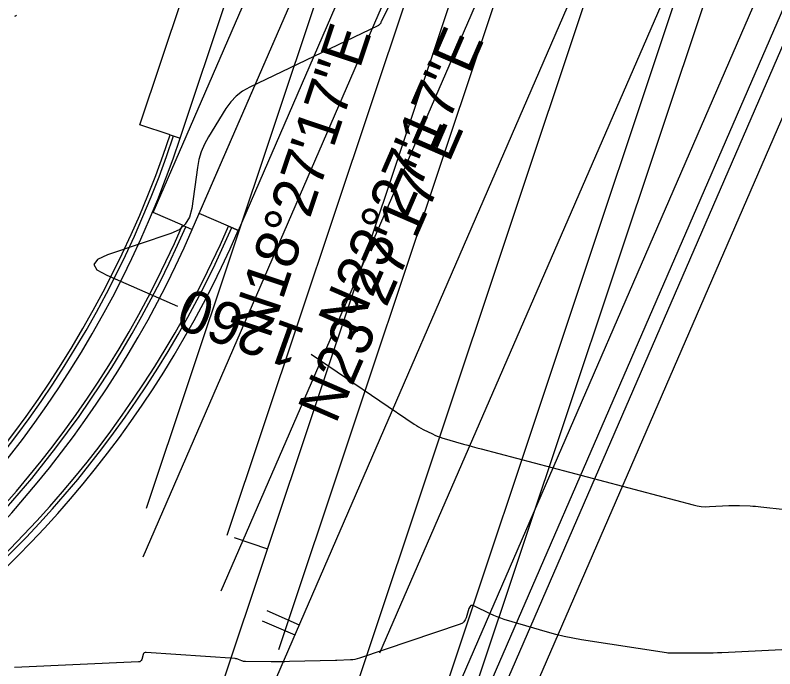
# Model space of a CAD drawing. Extents: x 658976 to 668726, y 639543 to 647196.
# Drawn here: x 661822.5 to 661929.6, y 642546.3 to 642638.5 of the extents above; entities that cross this region are included whole.
import ezdxf

# ---------------------------------------------------------------- set-up
doc = ezdxf.new("R2010")
doc.units = 0
for name, color, linetype in [('Ex_Contour Labels', 7, 'Continuous'), ('Ex_Major Contours', 7, 'Continuous'), ('Ex_Minor Contours', 7, 'Continuous'), ('R_Ramp 15 Degree_Min Ls', 7, 'Continuous'), ('R_Ramp 20 Degree Des Ls', 7, 'Continuous'), ('R_Ramp 20 Degree Des Ls Annot', 7, 'Continuous'), ('R_Ramp 20 Degree Existing Ramp', 7, 'Continuous'), ('R_Ramp 20 Degree_Min Ls', 7, 'Continuous')]:
    doc.layers.add(name, color=color, linetype=linetype)

msp = doc.modelspace()

# ---------------------------------------------------------------- linework, layer by layer
at = {"layer": 'Ex_Major Contours'}
for points in [[(661876.4, 642642.25), (661874.12, 642637.53), (661874.11, 642637.52), (661874.11, 642637.52), (661874.11, 642637.51), (661874.1, 642637.51), (661874.08, 642637.48), (661874.08, 642637.48), (661874.08, 642637.47), (661874.08, 642637.47), (661874.08, 642637.46), (661874.08, 642637.37), (661874.08, 642637.36), (661874.08, 642637.34), (661874.07, 642637.33), (661874.06, 642637.32), (661873.82, 642637.1), (661873.78, 642637.07), (661873.73, 642637.03), (661873.68, 642637), (661873.63, 642636.98), (661855.59, 642628.31), (661854.58, 642627.74), (661853.69, 642627.05), (661852.91, 642626.23), (661852.24, 642625.29), (661849.77, 642621.3), (661849.21, 642620.28), (661848.77, 642619.22), (661848.44, 642618.12), (661848.22, 642616.98), (661847.43, 642611.23), (661847.11, 642610), (661846.51, 642609), (661845.64, 642608.22), (661844.49, 642607.68), (661835.56, 642604.69), (661834.12, 642604.03), (661833.62, 642603.33), (661834.06, 642602.59), (661835.44, 642601.8), (661845.44, 642597.47)], [(661822.48, 642638.32), (661822.61, 642638.39), (661822.75, 642638.46)], [(661864.25, 642590.69), (661878.77, 642580.81), (661879.08, 642580.61), (661879.39, 642580.43), (661879.7, 642580.25), (661880.03, 642580.08), (661881.33, 642579.44), (661881.66, 642579.28), (661881.99, 642579.14), (661882.34, 642579.02), (661882.68, 642578.91), (661885.71, 642578.02), (661886.33, 642577.84), (661886.95, 642577.66), (661887.58, 642577.49), (661888.2, 642577.32), (661918.08, 642569.43), (661918.64, 642569.3), (661919.21, 642569.22), (661919.79, 642569.19), (661920.37, 642569.2), (661923.1, 642569.35), (661923.48, 642569.36), (661923.86, 642569.37), (661924.24, 642569.37), (661924.61, 642569.36), (661926.12, 642569.3), (661926.5, 642569.28), (661926.88, 642569.26), (661927.25, 642569.23), (661927.63, 642569.19), (661931.06, 642568.81)]]:
    msp.add_lwpolyline(points, dxfattribs=at)
at = {"layer": 'Ex_Minor Contours'}
msp.add_lwpolyline([(661933.42, 642549.15), (661922.12, 642548.6), (661921.51, 642548.58), (661920.89, 642548.56), (661920.28, 642548.55), (661919.67, 642548.54), (661916.01, 642548.54), (661915.99, 642548.54), (661915.96, 642548.54), (661915.95, 642548.54), (661914.98, 642548.54), (661914.82, 642548.54), (661914.66, 642548.55), (661914.5, 642548.56), (661914.34, 642548.58), (661902.35, 642550.44), (661901.14, 642550.65), (661899.93, 642550.9), (661898.74, 642551.19), (661897.55, 642551.52), (661891.46, 642553.31), (661890.96, 642553.47), (661890.46, 642553.65), (661889.98, 642553.85), (661889.5, 642554.08), (661887.28, 642555.17), (661887, 642555.27), (661886.77, 642555.24), (661886.6, 642555.09), (661886.48, 642554.82), (661886.1, 642553.52), (661885.97, 642553.22), (661885.79, 642552.97), (661885.56, 642552.78), (661885.26, 642552.65), (661871.06, 642547.83), (661870.75, 642547.73), (661870.43, 642547.66), (661870.11, 642547.62), (661869.78, 642547.59), (661867.85, 642547.52), (661867.83, 642547.52), (661867.82, 642547.52), (661867.8, 642547.52), (661867.79, 642547.52), (661867.73, 642547.52), (661867.71, 642547.51), (661867.7, 642547.51), (661867.68, 642547.51), (661867.67, 642547.51), (661861.19, 642547.35), (661860.54, 642547.34), (661859.89, 642547.33), (661859.25, 642547.32), (661858.6, 642547.32), (661854.98, 642547.35), (661854.86, 642547.35), (661854.73, 642547.37), (661854.61, 642547.4), (661854.49, 642547.45), (661854.02, 642547.65), (661853.9, 642547.69), (661853.78, 642547.73), (661853.66, 642547.75), (661853.53, 642547.77), (661841.02, 642548.65), (661840.86, 642548.64), (661840.73, 642548.59), (661840.64, 642548.48), (661840.57, 642548.34), (661840.38, 642547.66), (661840.31, 642547.52), (661840.22, 642547.41), (661840.09, 642547.34), (661839.93, 642547.31), (661822.46, 642546.52)], dxfattribs=at)
at = {"layer": 'R_Ramp 15 Degree_Min Ls'}
for p, q in [((661840.11, 642623.02), (661872.54, 642720.18)), ((661845.8, 642621.12), (661878.23, 642718.28)), ((661841.05, 642568.96), (661889.61, 642714.48)), ((661852.43, 642565.16), (661900.99, 642710.68)), ((661827.79, 642472.38), (661906.68, 642708.78)), ((661859.71, 642549.07), (661912.38, 642706.88)), ((661871.09, 642545.27), (661923.76, 642703.08)), ((661882.48, 642541.47), (661935.14, 642699.28)), ((661886.27, 642540.2), (661938.94, 642698.02)), ((661844.38, 642621.6), (661840.11, 642623.02)), ((661844.38, 642621.6), (661845.8, 642621.12))]:
    msp.add_line(p, q, dxfattribs=at)
msp.add_lwpolyline([(661853.38, 642564.84), (661858.12, 642563.26)], dxfattribs=at)
for radius in [150, 149, 148.5]:
    msp.add_arc((661703.52, 642668.61), radius, 268.8358, 341.5452, dxfattribs=at)
at = {"layer": 'R_Ramp 20 Degree Des Ls'}
for p, q in [((661848.48, 642610.51), (661906.21, 642743.57)), ((661853.99, 642608.12), (661911.72, 642741.18)), ((661891.33, 642543.44), (661966.76, 642717.3)), ((661894.99, 642541.85), (661970.43, 642715.71)), ((661852.61, 642608.72), (661848.48, 642610.51)), ((661853.99, 642608.12), (661852.61, 642608.72))]:
    msp.add_line(p, q, dxfattribs=at)
for radius in [149, 148.5, 150]:
    msp.add_arc((661716.38, 642667.83), radius, 268.8358, 336.5452, dxfattribs=at)
at = {"layer": 'R_Ramp 20 Degree Des Ls Annot'}
msp.add_line((661827.79, 642472.38), (661939.24, 642729.24), dxfattribs=at)
msp.add_lwpolyline([(661857.37, 642553.11), (661861.96, 642551.12)], dxfattribs=at)
at = {"layer": 'R_Ramp 20 Degree Existing Ramp'}
for p, q in [((661842, 642610.64), (661901.82, 642748.52)), ((661847.5, 642608.25), (661907.32, 642746.13)), ((661840.56, 642562.1), (661918.33, 642741.35)), ((661851.57, 642557.32), (661929.34, 642736.58)), ((661827.79, 642472.38), (661940.35, 642731.8)), ((661873.94, 642548.6), (661951.36, 642727.03)), ((661884.95, 642543.82), (661962.37, 642722.25)), ((661888.62, 642542.23), (661966.04, 642720.66)), ((661846.13, 642608.85), (661842, 642610.64)), ((661846.13, 642608.85), (661847.5, 642608.25))]:
    msp.add_line(p, q, dxfattribs=at)
msp.add_lwpolyline([(661857.99, 642554.54), (661862.57, 642552.55)], dxfattribs=at)
for radius in [150, 149, 148.5]:
    msp.add_arc((661709.9, 642667.96), radius, 268.8358, 336.5452, dxfattribs=at)
at = {"layer": 'R_Ramp 20 Degree_Min Ls'}
for p, q in [((661848.48, 642610.51), (661905.72, 642742.43)), ((661853.99, 642608.12), (661911.22, 642740.04)), ((661891.33, 642543.44), (661966.26, 642716.16)), ((661894.99, 642541.85), (661969.93, 642714.57)), ((661852.61, 642608.72), (661848.48, 642610.51)), ((661852.61, 642608.72), (661853.99, 642608.12))]:
    msp.add_line(p, q, dxfattribs=at)
for radius in [149, 148.5, 150]:
    msp.add_arc((661716.38, 642667.83), radius, 268.8358, 336.5452, dxfattribs=at)

# ---------------------------------------------------------------- texts
at = {"layer": 'Ex_Contour Labels'}
msp.add_text('1260', height=6, rotation=160.308, dxfattribs=at).set_placement((661863.7, 642594.11))
at = {"layer": 'R_Ramp 15 Degree_Min Ls'}
msp.add_text('N18%%d27\'17"E', height=6, rotation=71.5452, dxfattribs=at).set_placement((661858.38, 642592.69))
at = {"layer": 'R_Ramp 20 Degree Des Ls Annot'}
msp.add_text('N23%%d27\'17"E', height=6, rotation=66.5452, dxfattribs=at).set_placement((661867.7, 642580.7))
at = {"layer": 'R_Ramp 20 Degree Existing Ramp'}
msp.add_text('N23%%d27\'17"E', height=6, rotation=66.5452, dxfattribs=at).set_placement((661870.55, 642593.18))

doc.saveas('drawing.dxf')
